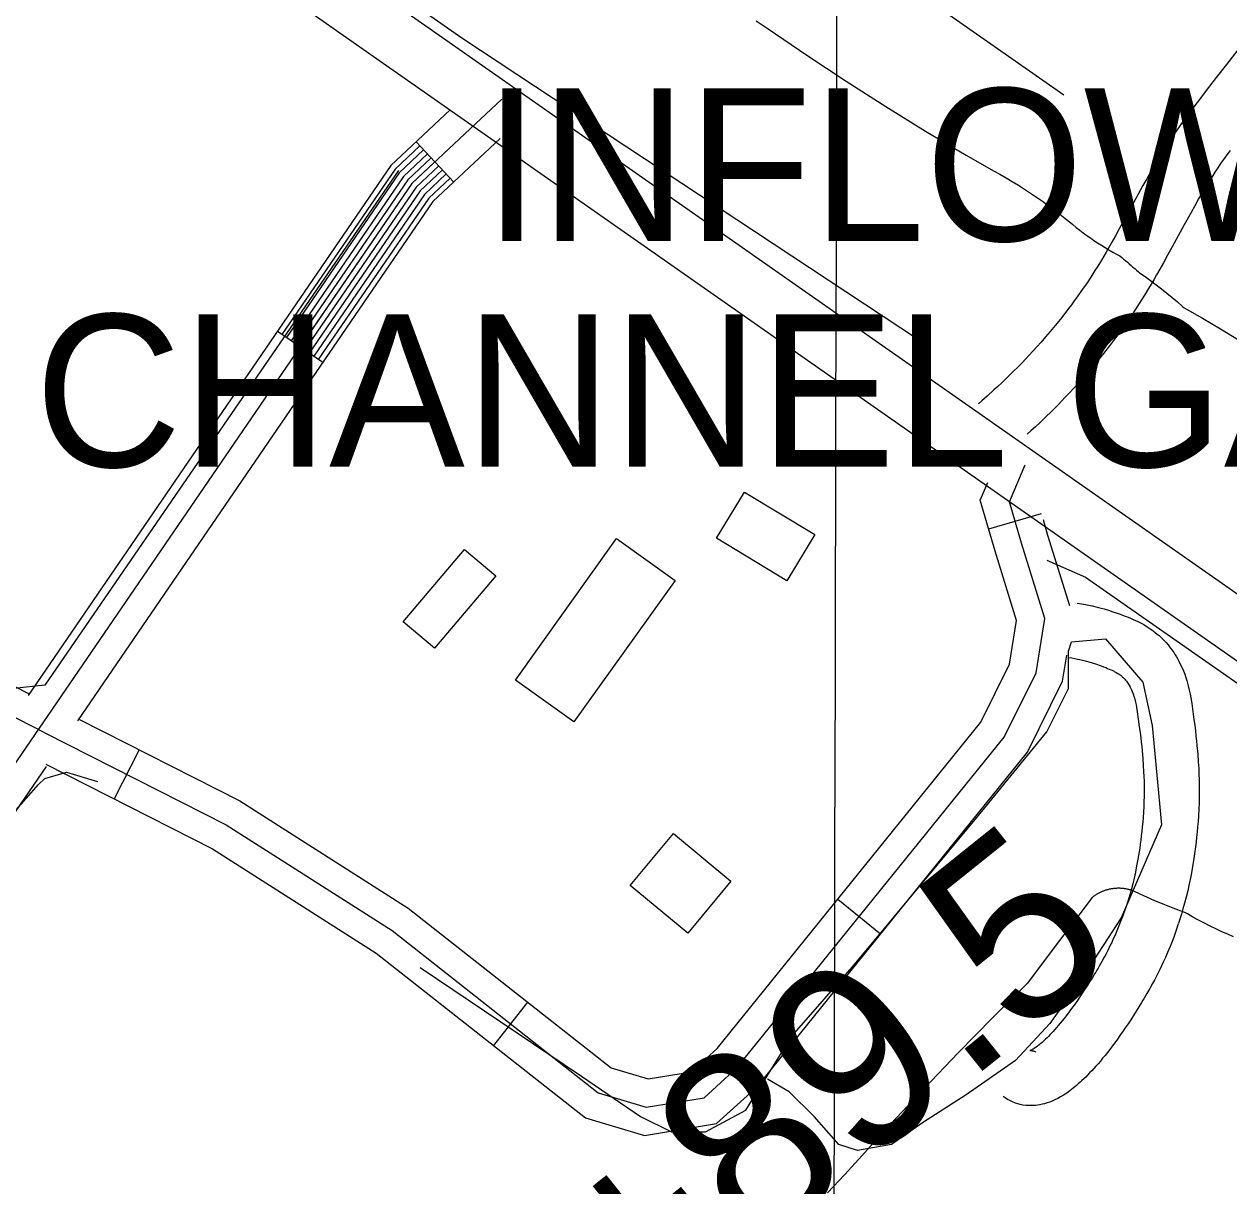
# Model space of a CAD drawing. Extents: x 3180038 to 3217926, y 922069 to 947485.
# Drawn here: x 3196895 to 3197551, y 937203 to 937836 of the extents above; entities that cross this region are included whole.
import ezdxf

# ---------------------------------------------------------------- set-up
doc = ezdxf.new("R2010")
doc.units = 0
for name, color, linetype in [('V-BLDG-OTLN', 7, 'Continuous'), ('V-GRID-MAJR', 7, 'Continuous'), ('V-LEVE-TOET', 7, 'Continuous'), ('V-RIVR-GAGE-IDEN', 7, 'Continuous'), ('V-ROAD-CNTR', 7, 'Continuous'), ('V-SURV-IDEN', 7, 'Continuous'), ('V-SURV-LINE', 7, 'Continuous'), ('V-TOPO-SHOR', 7, 'Continuous')]:
    doc.layers.add(name, color=color, linetype=linetype)

msp = doc.modelspace()

# ---------------------------------------------------------------- linework, layer by layer
at = {"layer": 'V-BLDG-OTLN'}
for points in [[(3197310.72, 937532.82), (3197272.37, 937555.92), (3197287.54, 937581.1), (3197325.89, 937557.99)], [(3197249.8, 937532.96), (3197194.75, 937455.94), (3197162.86, 937478.72), (3197217.91, 937555.75)], [(3197152.15, 937535.46), (3197118.73, 937496.08), (3197101.83, 937510.42), (3197135.24, 937549.8)], [(3197256.7, 937340.9), (3197225.42, 937366.93), (3197248.95, 937395.22), (3197280.23, 937369.19)]]:
    msp.add_lwpolyline(points, close=True, dxfattribs=at)
at = {"layer": 'V-GRID-MAJR'}
msp.add_spline([(3197313.65, 927489.31), (3197327.75, 933549.02), (3197341.86, 939612.09), (3197355.97, 945675.21), (3197355.98, 945678.53)], degree=3, dxfattribs=at)
at = {"layer": 'V-LEVE-TOET'}
for points in [[(3197294.02, 937837.75), (3197300.59, 937833.42), (3197300.59, 937833.42), (3197321.64, 937818.92), (3197342.94, 937804.78), (3197364.49, 937791.02), (3197386.26, 937777.63), (3197408.27, 937764.62), (3197423.27, 937756.04), (3197423.27, 937756.04), (3197426.69, 937754.14), (3197430.08, 937752.19), (3197433.44, 937750.19), (3197436.78, 937748.14), (3197440.08, 937746.04), (3197443.36, 937743.9), (3197446.6, 937741.72), (3197449.81, 937739.48), (3197452.98, 937737.21), (3197456.13, 937734.89), (3197459.23, 937732.52), (3197462.3, 937730.12), (3197465.33, 937727.67), (3197466.44, 937726.76), (3197466.44, 937726.76), (3197468.29, 937725.24), (3197470.16, 937723.75), (3197472.06, 937722.3), (3197473.99, 937720.87), (3197475.94, 937719.47), (3197477.92, 937718.11), (3197479.92, 937716.78), (3197481.94, 937715.49), (3197483.99, 937714.23), (3197486.07, 937713.01), (3197488.16, 937711.81), (3197490.27, 937710.66), (3197492.08, 937709.71), (3197492.08, 937709.71), (3197493.08, 937708.84), (3197494.08, 937707.98), (3197495.09, 937707.11), (3197496.09, 937706.24), (3197497.09, 937705.37), (3197498.09, 937704.51), (3197499.09, 937703.64), (3197500.09, 937702.77), (3197501.08, 937701.9), (3197502.08, 937701.03), (3197502.64, 937700.54), (3197502.64, 937700.54), (3197505.72, 937698.42), (3197508.77, 937696.25), (3197511.78, 937694.03), (3197514.75, 937691.75), (3197517.67, 937689.42), (3197520.56, 937687.05), (3197523.41, 937684.62), (3197526.21, 937682.14), (3197527.07, 937681.36), (3197527.07, 937681.36), (3197537.01, 937675.74), (3197546.85, 937669.96), (3197556.59, 937664.01)], [(3197489.74, 937365.32), (3197489.34, 937365.29), (3197488.94, 937365.25), (3197488.54, 937365.21), (3197488.14, 937365.15), (3197487.74, 937365.1), (3197487.35, 937365.03), (3197486.95, 937364.96), (3197486.56, 937364.88), (3197486.17, 937364.8), (3197485.78, 937364.7), (3197485.39, 937364.6), (3197485, 937364.5), (3197484.62, 937364.39), (3197484.23, 937364.27), (3197483.85, 937364.14), (3197483.47, 937364.01), (3197483.1, 937363.87), (3197482.72, 937363.72), (3197482.35, 937363.57), (3197481.98, 937363.41), (3197481.61, 937363.25), (3197481.25, 937363.07), (3197480.89, 937362.9), (3197480.53, 937362.71), (3197480.18, 937362.52), (3197479.83, 937362.33), (3197479.48, 937362.12), (3197479.14, 937361.91), (3197478.8, 937361.7), (3197478.46, 937361.48), (3197478.13, 937361.25), (3197477.81, 937361.02), (3197477.48, 937360.78), (3197477.16, 937360.54), (3197476.89, 937360.32), (3197476.89, 937360.32), (3197467.99, 937348.62), (3197459.11, 937336.9), (3197450.26, 937325.17), (3197441.69, 937313.75), (3197441.69, 937313.75), (3197422.76, 937294.92), (3197404.04, 937275.86), (3197385.55, 937256.57), (3197367.29, 937237.07), (3197360.74, 937229.96), (3197360.74, 937229.96), (3197351.6, 937219.68), (3197342.28, 937209.55), (3197332.78, 937199.58)], [(3197553.96, 937338.96), (3197550.72, 937340.32), (3197547.51, 937341.74), (3197544.32, 937343.21), (3197541.15, 937344.74), (3197538.02, 937346.33), (3197534.91, 937347.96), (3197531.83, 937349.66), (3197528.78, 937351.4), (3197527.47, 937352.18), (3197527.47, 937352.18), (3197523.33, 937353.67), (3197519.22, 937355.24), (3197515.14, 937356.87), (3197511.08, 937358.56), (3197507.05, 937360.33), (3197503.05, 937362.16), (3197499.59, 937363.81), (3197499.59, 937363.81), (3197499.21, 937363.95), (3197498.83, 937364.09), (3197498.45, 937364.21), (3197498.07, 937364.34), (3197497.68, 937364.45), (3197497.3, 937364.56), (3197496.91, 937364.66), (3197496.52, 937364.76), (3197496.13, 937364.85), (3197495.73, 937364.93), (3197495.34, 937365), (3197494.94, 937365.07), (3197494.55, 937365.13), (3197494.15, 937365.19), (3197493.75, 937365.23), (3197493.35, 937365.27), (3197492.95, 937365.31), (3197492.55, 937365.33), (3197492.15, 937365.35), (3197491.75, 937365.36), (3197491.34, 937365.37), (3197490.94, 937365.37), (3197490.54, 937365.36), (3197490.14, 937365.34), (3197489.74, 937365.32)]]:
    msp.add_lwpolyline(points, dxfattribs=at)
at = {"layer": 'V-ROAD-CNTR'}
for p, q in [((3197129.33, 937749.92), (3197108.81, 937771.81)), ((3197058.01, 937651.67), (3197033.26, 937668.61)), ((3197420.58, 937561.02), (3197449.4, 937569.36)), ((3196957.99, 937440.77), (3196944.43, 937414.02)), ((3197338.42, 937359.42), (3197361.75, 937340.55)), ((3197169.54, 937303.34), (3197150.99, 937279.76))]:
    msp.add_line(p, q, dxfattribs=at)
for points in [[(3197557.46, 937823.48), (3197550.02, 937813.96), (3197544.46, 937806.79), (3197540.3, 937801.38), (3197534.11, 937793.25), (3197527.93, 937785.05), (3197525.87, 937782.26), (3197523.91, 937779.5), (3197522.06, 937776.82), (3197520.3, 937774.21), (3197518.63, 937771.67), (3197517.05, 937769.2), (3197515.55, 937766.8), (3197514.1, 937764.45), (3197511.41, 937759.96), (3197508.93, 937755.72), (3197506.66, 937751.73), (3197504.56, 937747.99), (3197500.73, 937741.04), (3197494.16, 937728.95), (3197491.71, 937724.47), (3197489.56, 937720.59), (3197487.67, 937717.22), (3197486, 937714.29), (3197484.55, 937711.78), (3197481.94, 937707.36), (3197479.96, 937704.11), (3197478.47, 937701.72), (3197476.18, 937698.13), (3197473.82, 937694.58), (3197472.12, 937692.1), (3197470.44, 937689.69), (3197468.79, 937687.38), (3197467.19, 937685.16), (3197465.62, 937683.03), (3197464.08, 937680.99), (3197462.6, 937679.05), (3197459.63, 937675.26), (3197456.82, 937671.77), (3197454.14, 937668.55), (3197451.59, 937665.56), (3197449.17, 937662.78), (3197446.86, 937660.2), (3197444.68, 937657.8), (3197442.59, 937655.56), (3197440.62, 937653.48), (3197438.75, 937651.53), (3197437, 937649.74), (3197433.6, 937646.34), (3197430.6, 937643.41), (3197427.92, 937640.85), (3197425.55, 937638.63), (3197423.47, 937636.71), (3197419.71, 937633.3), (3197416.85, 937630.78), (3197415.01, 937629.17)], [(3197155.55, 937795.06), (3197106.51, 937749.08), (3196506.64, 936872.63)], [(3197127.34, 937789.18), (3197095.05, 937758.9), (3196897.59, 937470.39)], [(3197154.55, 937773.57), (3197117.96, 937739.26), (3196924.5, 937456.6)], [(3197110.87, 937769.62), (3197097.34, 937756.94), (3197035.73, 937666.92)], [(3197112.92, 937767.43), (3197099.64, 937754.97), (3197038.21, 937665.23)], [(3197114.97, 937765.24), (3197101.93, 937753.01), (3197040.69, 937663.53)], [(3197117.02, 937763.05), (3197104.22, 937751.05), (3197043.16, 937661.84)], [(3197551.99, 937767.14), (3197550.18, 937764.67), (3197548.47, 937762.27), (3197546.84, 937759.92), (3197545.29, 937757.61), (3197543.81, 937755.35), (3197542.39, 937753.13), (3197541.03, 937750.97), (3197539.74, 937748.87), (3197537.22, 937744.68), (3197534.92, 937740.73), (3197532.77, 937736.97), (3197530.79, 937733.42), (3197527.05, 937726.64), (3197520.49, 937714.58), (3197517.99, 937710.01), (3197515.76, 937705.98), (3197513.79, 937702.46), (3197512.03, 937699.37), (3197510.45, 937696.64), (3197507.67, 937691.93), (3197505.51, 937688.38), (3197503.84, 937685.7), (3197501.3, 937681.74), (3197498.69, 937677.81), (3197496.8, 937675.04), (3197494.96, 937672.41), (3197493.16, 937669.88), (3197491.4, 937667.45), (3197489.68, 937665.12), (3197487.99, 937662.87), (3197486.33, 937660.7), (3197483.12, 937656.59), (3197480.04, 937652.77), (3197477.1, 937649.24), (3197474.31, 937645.96), (3197471.66, 937642.92), (3197469.14, 937640.1), (3197466.74, 937637.47), (3197464.47, 937635.03), (3197462.32, 937632.76), (3197460.28, 937630.64), (3197458.34, 937628.65), (3197454.7, 937625.01), (3197451.44, 937621.83), (3197448.55, 937619.07), (3197445.99, 937616.66), (3197443.7, 937614.56), (3197441.55, 937612.61)], [(3197119.07, 937760.86), (3197106.51, 937749.08), (3197045.64, 937660.14)], [(3197121.13, 937758.68), (3197108.8, 937747.12), (3197048.11, 937658.45)], [(3197123.18, 937756.49), (3197111.09, 937745.15), (3197050.59, 937656.75)], [(3197125.23, 937754.3), (3197113.38, 937743.19), (3197053.06, 937655.06)], [(3197127.28, 937752.11), (3197115.67, 937741.22), (3197055.54, 937653.36)], [(3196898, 937471.26), (3196427.06, 937712.43)], [(3196906.61, 937450), (3196419.4, 937699.5)], [(3196906.61, 937450), (3197005.36, 937399.95), (3197095.76, 937342.3), (3197208.01, 937253.99), (3197234.12, 937246.16), (3197265.6, 937251.36), (3197283.66, 937267.85), (3197429.02, 937447.6), (3197446.37, 937482.71), (3197451.2, 937512.23), (3197438.46, 937553.2), (3197431.91, 937575.81), (3197440.43, 937596.01)], [(3196925.57, 937457.21), (3197012.8, 937413), (3197104.45, 937354.55), (3197215.04, 937267.54), (3197235.1, 937261.53), (3197258.77, 937265.43), (3197272.71, 937278.16), (3197416.31, 937455.74), (3197431.93, 937487.34), (3197435.82, 937511.16), (3197424.09, 937548.89), (3197416.03, 937576.74), (3197420.06, 937586.3)], [(3197464.77, 937519.12), (3197452.83, 937557.52), (3197450.36, 937566.04)], [(3197468.79, 937520.69), (3197471.11, 937520.31), (3197473.26, 937519.91), (3197475.15, 937519.53), (3197476.85, 937519.16), (3197479.66, 937518.48), (3197481.82, 937517.91), (3197483.47, 937517.44), (3197485.86, 937516.72), (3197488.22, 937515.95), (3197491.8, 937514.72), (3197493.44, 937514.13), (3197494.98, 937513.55), (3197496.47, 937512.97), (3197497.88, 937512.39), (3197499.23, 937511.81), (3197500.51, 937511.23), (3197501.71, 937510.65), (3197502.92, 937510.04), (3197505, 937508.91), (3197506.9, 937507.77), (3197508.56, 937506.67), (3197510.01, 937505.64), (3197511.26, 937504.69), (3197512.35, 937503.79), (3197513.36, 937502.92), (3197514.89, 937501.49), (3197516.08, 937500.29), (3197517.01, 937499.29), (3197518.25, 937497.85), (3197519.45, 937496.33), (3197520.43, 937495.01), (3197521.31, 937493.74), (3197522.11, 937492.51), (3197522.85, 937491.31), (3197523.52, 937490.14), (3197524.15, 937489), (3197524.75, 937487.82), (3197525.73, 937485.77), (3197526.58, 937483.78), (3197527.3, 937481.92), (3197527.9, 937480.19), (3197528.41, 937478.59), (3197528.84, 937477.1), (3197529.22, 937475.66), (3197529.81, 937473.2), (3197530.26, 937471.02), (3197530.61, 937469.12), (3197531.12, 937466.01), (3197531.74, 937461.59), (3197532.32, 937457.29), (3197532.75, 937454.14), (3197533.13, 937451.11), (3197533.47, 937448.26), (3197533.76, 937445.59), (3197534.01, 937443.04), (3197534.42, 937438.34), (3197534.72, 937434.18), (3197534.93, 937430.53), (3197535.07, 937427.33), (3197535.15, 937424.52), (3197535.2, 937422.03), (3197535.23, 937417.76), (3197535.19, 937414.52), (3197535.13, 937412.05), (3197534.99, 937408.42), (3197534.78, 937404.8), (3197534.56, 937401.71), (3197534.32, 937398.75), (3197534.06, 937395.89), (3197533.78, 937393.12), (3197533.48, 937390.44), (3197533.16, 937387.85), (3197532.83, 937385.34), (3197532.49, 937382.91), (3197532.14, 937380.56), (3197531.77, 937378.28), (3197531.39, 937376.04), (3197530.6, 937371.81), (3197529.79, 937367.81), (3197528.95, 937364.06), (3197528.1, 937360.54), (3197527.24, 937357.25), (3197526.39, 937354.17), (3197525.54, 937351.28), (3197524.71, 937348.57), (3197523.91, 937346.12)], [(3196907.17, 937432.9), (3196997.91, 937386.91), (3197087.06, 937330.05), (3197200.97, 937240.44), (3197233.13, 937230.8), (3197272.43, 937237.28), (3197294.61, 937257.53), (3197441.73, 937439.46), (3197460.81, 937478.07), (3197463.13, 937492.29)], [(3197463.93, 937491.09), (3197465.95, 937490.76), (3197467.56, 937490.46), (3197468.96, 937490.18), (3197470.13, 937489.92), (3197472.31, 937489.39), (3197473.89, 937488.97), (3197475.04, 937488.65), (3197476.85, 937488.1), (3197478.69, 937487.5), (3197481.85, 937486.41), (3197483.13, 937485.96), (3197484.29, 937485.52), (3197485.32, 937485.12), (3197486.24, 937484.74), (3197487.07, 937484.39), (3197487.8, 937484.05), (3197488.46, 937483.74), (3197488.98, 937483.47), (3197490.09, 937482.87), (3197490.93, 937482.37), (3197491.61, 937481.92), (3197492.18, 937481.51), (3197492.65, 937481.15), (3197493.04, 937480.83), (3197493.32, 937480.59), (3197493.98, 937479.98), (3197494.39, 937479.56), (3197494.64, 937479.29), (3197495.13, 937478.72), (3197495.61, 937478.12), (3197496.01, 937477.57), (3197496.4, 937477.01), (3197496.76, 937476.46), (3197497.08, 937475.93), (3197497.38, 937475.41), (3197497.66, 937474.91), (3197497.87, 937474.49), (3197498.38, 937473.44), (3197498.78, 937472.5), (3197499.12, 937471.6), (3197499.43, 937470.72), (3197499.7, 937469.87), (3197499.94, 937469.04), (3197500.13, 937468.31), (3197500.52, 937466.67), (3197500.82, 937465.24), (3197501.06, 937463.97), (3197501.46, 937461.5), (3197502.03, 937457.48), (3197502.59, 937453.28), (3197503, 937450.26), (3197503.35, 937447.49), (3197503.65, 937444.9), (3197503.92, 937442.48), (3197504.14, 937440.24), (3197504.52, 937435.96), (3197504.78, 937432.26), (3197504.96, 937429.03), (3197505.09, 937426.21), (3197505.16, 937423.75), (3197505.21, 937421.64), (3197505.23, 937417.86), (3197505.19, 937415.06), (3197505.14, 937413.01), (3197505.02, 937409.87), (3197504.84, 937406.73), (3197504.64, 937404), (3197504.43, 937401.33), (3197504.19, 937398.77), (3197503.94, 937396.29), (3197503.68, 937393.91), (3197503.4, 937391.6), (3197503.11, 937389.39), (3197502.81, 937387.25), (3197502.49, 937385.18), (3197502.17, 937383.19), (3197501.85, 937381.3), (3197501.16, 937377.55), (3197500.45, 937374.08), (3197499.73, 937370.86), (3197499, 937367.84), (3197498.26, 937365.02), (3197497.54, 937362.38), (3197496.81, 937359.92), (3197496.1, 937357.61), (3197495.37, 937355.36)], [(3196907.39, 937431.59), (3196518.62, 936863.57)], [(3197495.43, 937355.54), (3197494.72, 937353.43), (3197494.05, 937351.53), (3197493.41, 937349.76), (3197492.79, 937348.13), (3197491.54, 937344.97), (3197490.41, 937342.24), (3197489.37, 937339.85), (3197488.42, 937337.76), (3197487.56, 937335.93), (3197486.81, 937334.36), (3197485.38, 937331.5), (3197484.29, 937329.4), (3197483.45, 937327.84), (3197482.13, 937325.44), (3197480.76, 937323.02), (3197480.14, 937321.96), (3197479.5, 937320.87), (3197478.85, 937319.78), (3197478.2, 937318.71), (3197476.86, 937316.51), (3197475.52, 937314.36), (3197474.17, 937312.25), (3197472.84, 937310.18), (3197471.5, 937308.17), (3197470.19, 937306.22), (3197468.89, 937304.34), (3197467.62, 937302.52), (3197466.37, 937300.78), (3197465.15, 937299.11), (3197463.96, 937297.52), (3197462.79, 937296), (3197461.67, 937294.55), (3197460.57, 937293.18), (3197459.52, 937291.89), (3197458.49, 937290.66), (3197457.5, 937289.51), (3197456.55, 937288.42), (3197455.64, 937287.41), (3197454.76, 937286.45), (3197453.92, 937285.56), (3197453.11, 937284.73), (3197452.34, 937283.97), (3197451.61, 937283.25), (3197450.91, 937282.59), (3197450.24, 937281.98), (3197449.62, 937281.42), (3197449.02, 937280.91), (3197448.45, 937280.43), (3197447.93, 937280.01), (3197447.43, 937279.62), (3197447.02, 937279.31), (3197446.1, 937278.66), (3197445.37, 937278.18), (3197444.75, 937277.8), (3197444.24, 937277.52), (3197443.82, 937277.31), (3197443.5, 937277.17), (3197443.27, 937277.08), (3197443.11, 937277.02), (3197443.01, 937276.99), (3197442.98, 937276.99), (3197442.99, 937276.99), (3197443.04, 937277), (3197443.13, 937277.01), (3197443.4, 937277.03), (3197443.52, 937277.03), (3197443.84, 937277.01), (3197444.18, 937276.97), (3197444.49, 937276.9), (3197444.75, 937276.83), (3197445.16, 937276.71), (3197445.38, 937276.62), (3197445.68, 937276.48), (3197446.02, 937276.29), (3197446.2, 937276.18), (3197446, 937276.32)], [(3197523.85, 937345.94), (3197523.08, 937343.65), (3197522.3, 937341.42), (3197521.53, 937339.32), (3197520.78, 937337.33), (3197519.35, 937333.7), (3197518.01, 937330.48), (3197516.78, 937327.67), (3197515.67, 937325.21), (3197514.66, 937323.06), (3197513.74, 937321.14), (3197512.12, 937317.89), (3197510.83, 937315.42), (3197509.83, 937313.54), (3197508.31, 937310.78), (3197506.74, 937308.03), (3197506.02, 937306.79), (3197505.31, 937305.59), (3197504.59, 937304.37), (3197503.85, 937303.15), (3197502.39, 937300.76), (3197500.91, 937298.38), (3197499.42, 937296.03), (3197497.93, 937293.74), (3197496.45, 937291.5), (3197494.98, 937289.33), (3197493.52, 937287.21), (3197492.08, 937285.16), (3197490.66, 937283.18), (3197489.26, 937281.27), (3197487.89, 937279.43), (3197486.54, 937277.66), (3197485.21, 937275.96), (3197483.92, 937274.34), (3197482.64, 937272.78), (3197481.4, 937271.29), (3197480.18, 937269.87), (3197478.99, 937268.51), (3197477.82, 937267.21), (3197476.68, 937265.97), (3197475.57, 937264.8), (3197474.48, 937263.68), (3197473.41, 937262.61), (3197472.37, 937261.59), (3197471.35, 937260.63), (3197470.36, 937259.72), (3197469.38, 937258.85), (3197468.42, 937258.03), (3197467.49, 937257.25), (3197466.57, 937256.5), (3197465.67, 937255.8), (3197464.73, 937255.1), (3197463.05, 937253.9), (3197461.37, 937252.79), (3197459.74, 937251.81), (3197458.17, 937250.95), (3197456.65, 937250.19), (3197455.17, 937249.53), (3197453.74, 937248.96), (3197452.35, 937248.47), (3197451.01, 937248.07), (3197449.7, 937247.74), (3197448.45, 937247.48), (3197447.24, 937247.28), (3197446.09, 937247.15), (3197444.82, 937247.05), (3197442.86, 937247.02), (3197440.96, 937247.13), (3197439.26, 937247.36), (3197437.76, 937247.65), (3197436.49, 937247.99), (3197435.2, 937248.39), (3197433.47, 937249.06), (3197432.06, 937249.74), (3197430.89, 937250.37), (3197429.5, 937251.24), (3197428.5, 937251.96)]]:
    msp.add_lwpolyline(points, dxfattribs=at)
at = {"layer": 'V-SURV-LINE'}
for points in [[(3196565.14, 938219.12), (3197662.23, 937451.25)], [(3197645.03, 937426.68), (3196547.94, 938194.54)]]:
    msp.add_lwpolyline(points, dxfattribs=at)
at = {"layer": 'V-TOPO-SHOR'}
for points in [[(3197382.91, 937663.57), (3197133.79, 937828.24), (3197040.9, 937893.27), (3196978.4, 937938.03), (3196738.57, 938105.23), (3196651.59, 938170.26), (3196640.61, 938187.99)], [(3196980.94, 938122.55), (3197100.85, 938042.32), (3197320.42, 937899.6), (3197382.07, 937853.16), (3197461.45, 937797.42)], [(3197099.17, 937756.25), (3196906.62, 937475.88), (3196889.73, 937474.19), (3196881.29, 937474.19), (3196783.33, 937524.86), (3196612.74, 937607.62), (3196508.02, 937661.67), (3196428.64, 937705.58), (3196369.53, 937737.67), (3196350.95, 937761.32), (3196286.77, 937811.99)], [(3197452.16, 937544.07), (3197473.27, 937534.78), (3197596.57, 937448.65), (3197659.9, 937408.11), (3197735.91, 937348.15)], [(3197110.99, 937322.18), (3197198.81, 937263.07), (3197230.91, 937241.11), (3197247.79, 937232.67), (3197266.37, 937232.67), (3197288.33, 937244.49), (3197313.66, 937285.03), (3197347.44, 937323.87), (3197415, 937404.94), (3197452.16, 937450.55), (3197463.98, 937474.19), (3197463.98, 937494.46), (3197465.67, 937499.53), (3197484.25, 937501.22), (3197504.52, 937477.57), (3197509.59, 937453.92), (3197514.65, 937399.88), (3197492.7, 937349.21), (3197470.74, 937315.43), (3197453.85, 937291.78), (3197435.27, 937271.51), (3197408.25, 937252.94), (3197384.6, 937237.74), (3197367.71, 937225.91), (3197349.13, 937222.53), (3197339, 937225.91), (3197325.49, 937241.11), (3197311.98, 937254.62), (3197300.15, 937261.38)], [(3196671.85, 936600.99), (3196604.3, 936644.91), (3196545.18, 936697.26), (3196521.54, 936724.29), (3196508.02, 936747.93), (3196499.58, 936778.33), (3196499.58, 936812.11), (3196509.71, 936844.2), (3196521.54, 936867.85), (3196702.26, 937126.26), (3196788.39, 937263.07), (3196889.73, 937406.63), (3196903.24, 937421.83), (3196906.62, 937425.21), (3196918.44, 937428.59), (3196935.33, 937423.52)]]:
    msp.add_lwpolyline(points, dxfattribs=at)

# ---------------------------------------------------------------- texts
at = {"layer": 'V-RIVR-GAGE-IDEN'}
for s, p in [('INFLOW', (3197145.48, 937717.86)), ('CHANNEL GAGE', (3196901.06, 937594.86))]:
    msp.add_text(s, height=83, dxfattribs=at).set_placement(p)
at = {"layer": 'V-SURV-IDEN'}
msp.add_text('338+89.5', height=100, rotation=38.72975, dxfattribs=at).set_placement((3197056.69, 936976.77))

doc.saveas('drawing.dxf')
